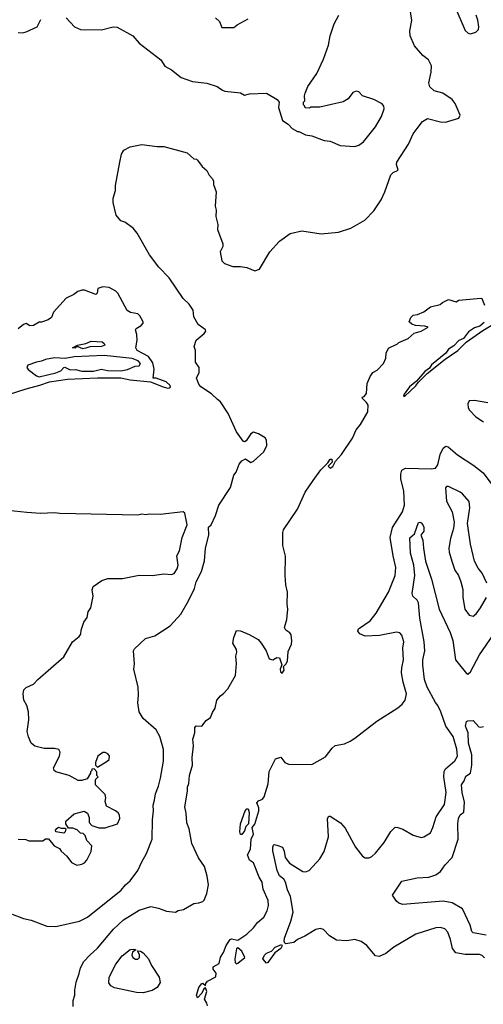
# Model space of a CAD drawing. Extents: x 1678759 to 1859541, y 384609 to 522867.
# Tile 390 of 466: x 1816576 to 1820144, y 441916 to 449490. Entities that reach past the tile are written whole.
import ezdxf

# ---------------------------------------------------------------- set-up
doc = ezdxf.new("R2010")
doc.units = 0

msp = doc.modelspace()

# ---------------------------------------------------------------- linework, layer by layer
at = {"layer": '0CON20XD'}
for points in [[(1816855, 442514.3), (1817035, 442554.3), (1817098, 442585), (1817355.8, 442795), (1817389.2, 442835), (1817425, 442865.8), (1817485.8, 442945), (1817515, 443011.2), (1817553, 443077), (1817594.3, 443185.7), (1817597.8, 443335), (1817606.1, 443405), (1817603, 443447), (1817614.5, 443485), (1817620, 443535), (1817644.6, 443595), (1817659.6, 443655), (1817682.9, 443785), (1817681.9, 443875), (1817674.5, 443904.5), (1817655.5, 443975.5), (1817625, 444028), (1817525, 444113.1), (1817495.6, 444165), (1817485.8, 444235.8), (1817491.4, 444295), (1817487.1, 444355), (1817454.3, 444495), (1817459.2, 444535), (1817450.8, 444635), (1817458.8, 444651.2), (1817545, 444730), (1817615, 444750.8), (1817733, 444827), (1817815, 444916.2), (1817875, 445018.8), (1817920.5, 445115), (1817933.3, 445165), (1817975.9, 445245), (1817997.4, 445327.4), (1818005.4, 445424.6), (1818032.5, 445525), (1818030, 445585), (1818048.8, 445605), (1818083, 445677), (1818107.5, 445755), (1818197.7, 445892.3), (1818224.6, 445985), (1818241.7, 446008.3), (1818265, 446070), (1818285, 446096.7), (1818315, 446112.5), (1818355, 446083.3), (1818375, 446093.3), (1818453.8, 446165), (1818478, 446215), (1818474.3, 446254.3), (1818464.2, 446274.2), (1818415, 446303.8), (1818375, 446316.2), (1818355, 446303.3), (1818319.5, 446250.5), (1818305, 446243.3), (1818295, 446246.7), (1818245, 446318.6), (1818180.8, 446460.8), (1818120.7, 446550.7), (1818097.5, 446567.5), (1818052, 446612), (1817969.4, 446665), (1817954, 446685), (1817937, 446733), (1817956.7, 446775), (1817957.5, 446815), (1817930, 446855), (1817930, 446945), (1817917.5, 446975), (1817934.2, 447025.8), (1817996.7, 447075), (1818008.8, 447095), (1818006.2, 447105), (1817950, 447145), (1817916.2, 447205), (1817910, 447255), (1817880.7, 447300.7), (1817833.8, 447345), (1817725, 447503.3), (1817647, 447587), (1817575, 447680), (1817478.8, 447848.8), (1817450, 447885), (1817385, 447932.5), (1817355, 447943.3), (1817319.2, 447985), (1817294.2, 448084.2), (1817294.3, 448115.7), (1817313.8, 448175), (1817312.5, 448215), (1817345.7, 448395), (1817360, 448455), (1817377.5, 448485), (1817425, 448511.2), (1817515, 448530), (1817634.2, 448514.2), (1817685, 448514), (1817865, 448466.2), (1817915, 448420), (1817937, 448417), (1817945, 448410), (1817980.7, 448360.7), (1818015, 448330), (1818033, 448293), (1818060, 448265), (1818067, 448247), (1818068.3, 448221.7), (1818087.5, 448165), (1818081.2, 448055), (1818088, 448025), (1818086, 447975), (1818100, 447915), (1818098.8, 447875), (1818138.8, 447765), (1818138.8, 447745), (1818118.8, 447705), (1818132.5, 447635), (1818152.5, 447615), (1818215, 447591.2), (1818275, 447591.2), (1818325, 447583.3), (1818385, 447557.5), (1818421.7, 447571.7), (1818502, 447705), (1818576.2, 447785), (1818657.5, 447845), (1818746.1, 447866.1), (1818895, 447842.5), (1819030, 447855), (1819125, 447886), (1819232.7, 447947.3), (1819300.3, 448019.7), (1819358.8, 448105), (1819386, 448165), (1819432.4, 448297.6), (1819450, 448315), (1819488.8, 448331.2), (1819475.8, 448375), (1819477.5, 448395), (1819568.3, 448531.7), (1819605, 448612.5), (1819635, 448653.3), (1819675, 448706.7), (1819715, 448730), (1819815, 448703.8), (1819851.7, 448701.7), (1819955, 448733.1), (1819966.5, 448755), (1819926.6, 448845), (1819904.6, 448875), (1819832.1, 448925), (1819765, 448943.7), (1819732.9, 448973), (1819725.5, 449005), (1819743.7, 449086.3), (1819743.9, 449135), (1819721.9, 449181.9), (1819679.7, 449215), (1819615, 449288.9), (1819580.5, 449365), (1819579.1, 449405), (1819593.1, 449483.1), (1819576.2, 449605)], [(1819155, 448513.6), (1819186.4, 448523.6), (1819220.9, 448549.1), (1819314.2, 448665), (1819359.2, 448745), (1819380, 448805), (1819377.5, 448825), (1819365, 448842.5), (1819302.5, 448875), (1819215, 448904.2), (1819185, 448934.5), (1819165, 448941.1), (1819139.7, 448930.3), (1819105, 448880), (1819065, 448858.8), (1818887, 448817), (1818815, 448817.5), (1818805, 448810), (1818771.7, 448811.7), (1818770, 448825), (1818760, 448835), (1818760, 448855), (1818770, 448865), (1818767.5, 448905), (1818772.5, 448925), (1818793.3, 448975), (1818862, 449075), (1818912.9, 449185), (1818952.5, 449295), (1818964.3, 449365), (1818995, 449456.7), (1819030.8, 449525)], [(1819925, 449590), (1820005, 449406), (1820026.1, 449386.1), (1820045, 449380.9), (1820085.8, 449394.2), (1820105.6, 449415), (1820110, 449435), (1820102, 449485), (1820088, 449525)], [(1816565, 449390), (1816595, 449387.5), (1816625, 449396.7), (1816710, 449435), (1816739.3, 449490.7)], [(1816932.5, 449505), (1816997.5, 449435), (1817045, 449413.8), (1817205, 449412), (1817295, 449433.8), (1817325, 449433.3), (1817445.8, 449365.8), (1817495, 449310), (1817661.7, 449181.7), (1817691.8, 449131.8), (1817743.8, 449105), (1817817.5, 449045), (1817905, 449013.8), (1818015, 449001.2), (1818095.9, 448975.9), (1818136.4, 448946.4), (1818155, 448940), (1818275, 448928), (1818305, 448910.4), (1818345, 448918.6), (1818475, 448923.8), (1818557.5, 448875), (1818572.5, 448855), (1818567.5, 448815), (1818597.5, 448715), (1818642.5, 448685), (1818673.3, 448653.3), (1818715, 448630), (1818725, 448630), (1818775, 448603.3), (1818825, 448597.5), (1818920.3, 448560.3), (1818965, 448555.6), (1819042.9, 448522.9), (1819155, 448513.6)], [(1818082.5, 449505), (1818112.5, 449475), (1818130.7, 449430.7), (1818225, 449430)], [(1818225, 449430), (1818249.3, 449450.7), (1818333, 449497)], [(1816425.8, 446585), (1816625, 446650), (1816731.9, 446678.1), (1816805, 446704.6), (1816945, 446724.7), (1817175, 446734.7), (1817355, 446735.2), (1817425, 446720.2), (1817583.3, 446703.3), (1817680.8, 446665), (1817715, 446655.4), (1817732.6, 446657.4), (1817737.3, 446665), (1817733.1, 446675), (1817704.4, 446705), (1817625, 446731.1), (1817602.7, 446732.7), (1817611.9, 446801.9), (1817599.8, 446849.8), (1817568.5, 446898.5), (1817481.2, 446945), (1817473.8, 446955), (1817470, 446965), (1817481.2, 447025), (1817478.3, 447068.3), (1817467.5, 447105), (1817473.3, 447115), (1817511.4, 447138.6), (1817526.7, 447155), (1817526.7, 447165), (1817500.7, 447210.7), (1817485, 447226.7), (1817428.3, 447238.3), (1817403.6, 447253.6), (1817332.5, 447385), (1817315, 447402.5), (1817265, 447428.8), (1817215, 447433.8), (1817177, 447423), (1817172.5, 447385), (1817163, 447377), (1817075, 447408.8), (1817055, 447408.8), (1817022.3, 447397.7), (1816993.6, 447376.4), (1816933.6, 447346.4), (1816835, 447240), (1816820, 447200), (1816795, 447180), (1816745, 447162.5), (1816725, 447162.5), (1816681.7, 447138.3), (1816655, 447133.8), (1816625, 447152.5), (1816605, 447143.8), (1816565, 447111.4)], [(1818435, 444692.5), (1818473.3, 444635), (1818495, 444572.5), (1818525, 444566.7), (1818555, 444582.5), (1818575, 444580), (1818593.3, 444526.7), (1818580, 444495), (1818584.2, 444474.2), (1818595, 444462.5), (1818611.4, 444485), (1818606.2, 444515), (1818625, 444532.2), (1818636.9, 444555), (1818641.4, 444628.6), (1818667.2, 444685), (1818671.1, 444711.1), (1818665, 444757.5), (1818655, 444772.5), (1818625, 444792.5), (1818613.3, 444815), (1818631.2, 444875), (1818639.4, 444955), (1818633.3, 444995), (1818635.7, 445085), (1818623.2, 445143.2), (1818619.4, 445215), (1818622.7, 445362.7), (1818600, 445445), (1818600, 445545), (1818606.7, 445565), (1818715, 445723.3), (1818772.9, 445855), (1818834.4, 445945.6), (1818892.7, 446027.3), (1818948.3, 446081.7), (1818965, 446110), (1818978.3, 446108.3), (1818980, 446085), (1818950, 446055), (1818965, 446040), (1818985, 446052.5), (1819007.5, 446092.5), (1819053.3, 446145), (1819138.3, 446271.7), (1819165.8, 446334.2), (1819198, 446375), (1819255, 446472.5), (1819257.5, 446525), (1819245.9, 446545.9), (1819213.3, 446575), (1819212.5, 446585), (1819227.7, 446592.3), (1819244, 446615), (1819249.7, 446690.3), (1819273.8, 446745), (1819294.3, 446775.7), (1819327.5, 446795), (1819376.1, 446843.9), (1819393.3, 446885), (1819396.7, 446925), (1819415, 446962.5), (1819483.6, 446996.4), (1819495, 447007.5), (1819565, 447037.5), (1819611.7, 447078.3), (1819665, 447093.8), (1819720, 447125), (1819695, 447132.5), (1819623, 447137), (1819595, 447146.7), (1819572.5, 447165), (1819585, 447200), (1819603, 447217), (1819637, 447223), (1819685, 447242.5), (1819738.3, 447281.7), (1819811.7, 447298.3), (1819830, 447315), (1819875, 447336.7), (1819935, 447320), (1819955, 447332.5), (1820125, 447348.8), (1820132.5, 447345), (1820152.5, 447295)], [(1820149.5, 447160.5), (1820117.2, 447132.8), (1820075, 447118.8), (1820031, 447089), (1819991.6, 447038.4), (1819955, 447022.1), (1819918.1, 446981.9), (1819876.7, 446955), (1819856.7, 446923.3), (1819745.6, 446835), (1819729.9, 446810.1), (1819695, 446783.1), (1819630, 446710), (1819575, 446665.6), (1819535, 446610), (1819530, 446595), (1819540, 446595), (1819625, 446673.8), (1819641.8, 446698.2), (1819712.2, 446767.7), (1819851, 446879), (1819949.1, 446945), (1820011.3, 447008.7), (1820140.7, 447099.3), (1820203.2, 447136.8)], [(1817063, 446957), (1817025, 446974.3), (1817007.5, 446972.5), (1817004.2, 446964.2), (1816982.5, 446965), (1817020, 446985), (1817085, 447000), (1817125, 447016.2), (1817211.7, 447011.7), (1817225, 447000), (1817230, 446985), (1817205, 446976.2), (1817115, 446972.1), (1817085, 446963.4), (1817063, 446957)], [(1816725, 446743.4), (1816855, 446772.1), (1816891.6, 446788.4), (1816915, 446814.2), (1816924.3, 446815.7), (1816965, 446796.4), (1817005, 446799.7), (1817055, 446787), (1817144.6, 446785.4), (1817205, 446802.6), (1817251.6, 446791.6), (1817355, 446789.8), (1817405, 446799.6), (1817465, 446825.5), (1817495, 446827.1), (1817505.5, 446845), (1817488.5, 446865), (1817442.7, 446882.7), (1817225, 446905.8), (1816995, 446897.6), (1816925, 446882.9), (1816845, 446888.8), (1816775, 446876.8), (1816745, 446863.6), (1816706.3, 446856.3), (1816638.2, 446831.8), (1816629.7, 446815), (1816640, 446800), (1816705, 446748.9), (1816725, 446743.4)], [(1820178.3, 446541.7), (1820075, 446560), (1820035, 446556.7), (1820024, 446535), (1820027.5, 446505), (1820037.5, 446485), (1820087.5, 446435), (1820145, 446396.7)], [(1818021.1, 441905), (1818017.3, 441925), (1817999.1, 441955), (1818017.1, 442015), (1818005, 442042.5), (1817993.8, 442035), (1817977.3, 442002.7), (1817945, 441966.7), (1817936, 441985), (1817955, 442045.7), (1817975, 442073.3), (1817985, 442077.5), (1818005, 442060), (1818007.5, 442075), (1818022.5, 442095), (1818085, 442126), (1818088.2, 442155), (1818065.5, 442185), (1818065.5, 442205), (1818110.9, 442229.1), (1818120.4, 442279.6), (1818145.2, 442314.8), (1818165, 442367.5), (1818195, 442414.2), (1818205, 442420), (1818255, 442409.2), (1818325, 442454.3), (1818375.8, 442505), (1818405.8, 442545), (1818453.7, 442586.3), (1818481.4, 442635), (1818490, 442675), (1818488.6, 442715), (1818450.4, 442800.4), (1818442.2, 442855), (1818418.1, 442895), (1818375, 443003.3), (1818344.6, 443024.6), (1818329.5, 443065), (1818351.4, 443108.6), (1818357.8, 443185), (1818374.8, 443225), (1818364.5, 443275), (1818385, 443302.5), (1818415.3, 443405), (1818416.1, 443426.1), (1818400.8, 443465), (1818415, 443481.4), (1818445.3, 443494.7), (1818458, 443512), (1818488.1, 443611.9), (1818494.6, 443705.4), (1818545, 443802.9), (1818585, 443816.7), (1818615.8, 443775.8), (1818645, 443762.5), (1818825, 443761.2), (1818930.5, 443819.5), (1818980, 443885), (1819003.9, 443906.1), (1819075, 443918.8), (1819119.7, 443940.3), (1819155, 443962), (1819323.3, 444095), (1819485, 444196), (1819518.8, 444225), (1819542, 444255), (1819552.9, 444305), (1819527.1, 444395), (1819514.5, 444465), (1819516.2, 444505), (1819529.5, 444565), (1819524.5, 444655), (1819532.2, 444705), (1819516.5, 444756.5), (1819502.7, 444772.7), (1819475, 444778.6), (1819345, 444752.2), (1819235, 444748.6), (1819192.5, 444765), (1819177.5, 444785), (1819182.5, 444805), (1819272, 444865), (1819318.6, 444925), (1819415.5, 445085), (1819466.7, 445213.3), (1819471.8, 445275), (1819449.6, 445365), (1819427, 445507), (1819445.9, 445584.1), (1819521.2, 445705), (1819538.4, 445755), (1819532.5, 445865), (1819509.5, 445955), (1819508.6, 445995), (1819518, 446025), (1819545, 446039.2), (1819745, 446034.4), (1819775, 446039.2), (1819794.4, 446065), (1819811.4, 446145), (1819835.9, 446194.1), (1819855, 446210), (1819873.6, 446203.6), (1819945, 446142.9), (1820071.7, 446061.7), (1820143.7, 446003.7), (1820283.2, 445813.2)], [(1820171.5, 445155), (1820135, 445232), (1820105, 445270.8), (1820075.6, 445325), (1820045.4, 445455.4), (1820022.2, 445615), (1820040.9, 445735), (1820035, 445784), (1819985, 445843.3), (1819965, 445856.5), (1819875, 445900), (1819861.7, 445898.3), (1819852.5, 445887.5), (1819860.5, 445785), (1819903, 445703), (1819919.2, 445625), (1819915.7, 445575), (1819891.8, 445498.2), (1819879.4, 445425), (1819880, 445395), (1819901.5, 445325), (1819925.7, 445255), (1819951.9, 445215), (1819971.9, 445165), (1819986.1, 445106.1), (1819986.4, 445045), (1820001.2, 444955), (1820035, 444910), (1820065, 444901.2)], [(1817015, 442986.7), (1817055, 442993.3), (1817075, 443003.3), (1817093.3, 443025), (1817125, 443090), (1817130, 443135), (1817092.5, 443175), (1817080, 443215), (1817065, 443230), (1817043, 443233), (1817017, 443257), (1816985, 443270), (1816951.7, 443271.7), (1816930, 443305), (1816930, 443325), (1816995, 443380), (1817071.7, 443401.7), (1817097.5, 443385), (1817111.7, 443351.7), (1817110, 443315), (1817131.7, 443291.7), (1817185, 443272.5), (1817235, 443272.5), (1817327.5, 443305), (1817346.7, 443345), (1817345, 443370), (1817335, 443387.5), (1817313.6, 443403.6), (1817245, 443440), (1817232.5, 443475), (1817240, 443505), (1817235, 443530), (1817160, 443605), (1817160, 443645), (1817180, 443665), (1817170, 443675), (1817170, 443705), (1817148.3, 443728.3), (1817130, 443725), (1817130, 443715), (1817120, 443705), (1817120, 443695), (1817095, 443650), (1817055, 443637.5), (1817025, 443637.5), (1816955.8, 443675.8), (1816853.9, 443703.9), (1816842.5, 443715), (1816836.7, 443735), (1816881.2, 443825), (1816886.7, 443855), (1816877.5, 443875), (1816843.6, 443883.6), (1816765, 443882.5), (1816691.7, 443901.7), (1816664, 443925), (1816643.6, 443973.6), (1816634.5, 444015.5), (1816645.5, 444104.5), (1816644.5, 444165), (1816630.6, 444215), (1816607.5, 444255), (1816602.5, 444305), (1816608.8, 444335), (1816625, 444353.8), (1816682.3, 444377.7), (1816715.8, 444414.2), (1816915, 444588.8), (1816983.3, 444705), (1817032.5, 444745), (1817046.1, 444763.9), (1817050, 444795), (1817070, 444855), (1817095, 444890), (1817103.3, 444935), (1817122.5, 444965), (1817142.5, 445055), (1817132.5, 445105), (1817140.7, 445129.3), (1817207.5, 445175), (1817255, 445190.6), (1817367.7, 445192.3), (1817495.8, 445215.8), (1817595, 445214.2), (1817685.9, 445225.9), (1817745, 445222), (1817765, 445228.8), (1817788.9, 445265), (1817795.7, 445295), (1817784.5, 445365), (1817806.1, 445405), (1817825.6, 445505.6), (1817864.5, 445605), (1817848.1, 445695), (1817835, 445704.4), (1817655.8, 445684.2), (1817575, 445685.9), (1817545, 445680), (1817515, 445685.9), (1817485, 445678.2), (1816885, 445691.1), (1816845, 445697.3), (1816735, 445691.8), (1816631.5, 445698.5), (1816485, 445713.9)], [(1818679.5, 442625), (1818659.1, 442745), (1818636.7, 442796.7), (1818622.7, 442855), (1818608.2, 442878.2), (1818574.6, 442905), (1818558, 442945), (1818523.2, 443096.8), (1818522.9, 443125), (1818530.3, 443139.7), (1818535, 443143.8), (1818555, 443140), (1818598, 443125), (1818612.2, 443095), (1818619.6, 443045), (1818652.2, 443002.2), (1818755, 442937.1), (1818775, 442934.4), (1818803.8, 442945), (1818886.7, 443035), (1818918.9, 443091.1), (1818952.7, 443205), (1818944.1, 443345.9), (1818955, 443362.5), (1818965, 443363.3), (1819045, 443311.2), (1819081.3, 443271.3), (1819160.8, 443125), (1819214.5, 443054.5), (1819235, 443042.9), (1819265, 443042.9), (1819286.9, 443053.1), (1819315, 443078), (1819380.3, 443159.7), (1819432.5, 443245), (1819465, 443277.5), (1819487, 443277), (1819525, 443262.5), (1819605, 443217.5), (1819665, 443200), (1819685, 443203.3), (1819736.2, 443235), (1819756, 443275), (1819782.1, 443357.9), (1819845, 443452.5), (1819857.1, 443545), (1819839.3, 443665), (1819843.5, 443706.5), (1819853.4, 443726.6), (1819925, 443788.1), (1819946.1, 443825), (1819939.4, 443879.4), (1819912.7, 443975), (1819855.6, 444055), (1819816.5, 444165), (1819794.1, 444214.1), (1819776.2, 444236.2), (1819712, 444355), (1819691.1, 444415), (1819677.5, 444525), (1819679.6, 444565), (1819694.6, 444634.6), (1819688.9, 444705), (1819654.2, 444885), (1819644.5, 445005), (1819634.4, 445025), (1819602.5, 445055), (1819597.1, 445075), (1819618.1, 445215), (1819610, 445295), (1819584, 445385), (1819578.9, 445505), (1819615.4, 445535), (1819645, 445621.2), (1819655, 445624), (1819665, 445618.6), (1819679.2, 445605), (1819685.6, 445585), (1819685.5, 445555), (1819663.3, 445525), (1819678.9, 445485), (1819684.5, 445425.5), (1819698.2, 445325), (1819744.4, 445185), (1819803.8, 444955), (1819888.9, 444775), (1819908.9, 444715), (1819929.4, 444565), (1820015, 444460.8), (1820025, 444456.2), (1820045, 444473.3), (1820114.4, 444605), (1820278.7, 444841.3)], [(1820065, 444901.2), (1820089.7, 444920.3), (1820122.9, 444965), (1820167.8, 445045)], [(1816987.7, 441897.7), (1816987.5, 441945), (1817001.4, 441985), (1816999.4, 442025), (1817009.4, 442085), (1817032.7, 442152.7), (1817043.4, 442196.6), (1817070.8, 442245), (1817115, 442294.2), (1817175, 442347.5), (1817297.1, 442495), (1817375.8, 442565), (1817495, 442640), (1817585, 442668), (1817645, 442656.2), (1817705, 442631.2), (1817775, 442623.3), (1817795, 442636.7), (1817835.9, 442644.1), (1817915, 442690), (1817955, 442696.7), (1817985, 442706.7), (1817995, 442716.7), (1818015, 442767.5), (1818028.6, 442835), (1818017.7, 442902.3), (1817998, 442975), (1817952.6, 443042.6), (1817901.9, 443151.9), (1817879.2, 443265), (1817862, 443312), (1817857, 443387), (1817845.8, 443435), (1817868, 443555), (1817868, 443585), (1817878.8, 443615), (1817881.9, 443675), (1817905.6, 443755), (1817904.4, 443815), (1817914.2, 443905), (1817908.6, 443955), (1817924, 444005), (1817924, 444046), (1817935, 444057.5), (1817977.5, 444055), (1818010.7, 444099.3), (1818045, 444122.5), (1818059.3, 444160.7), (1818081.2, 444195), (1818093.3, 444255), (1818120.5, 444289.5), (1818145, 444306.7), (1818176.8, 444343.2), (1818235.6, 444444.4), (1818243.9, 444536.1), (1818238.8, 444595), (1818248, 444625), (1818243.8, 444645), (1818216.7, 444695), (1818223, 444737), (1818245, 444790), (1818275, 444787.5), (1818340.7, 444760.7), (1818410.7, 444720.7), (1818435, 444692.5)], [(1820165, 442446.9), (1820065.4, 442465.4), (1820055, 442476.7), (1820043.5, 442525), (1819985, 442649.1), (1819905, 442697.3), (1819835, 442709.6), (1819524.3, 442684.3), (1819495, 442692.5), (1819475, 442708.6), (1819446, 442755), (1819517.8, 442862.2), (1819635, 442887.5), (1819725, 442894.4), (1819779.1, 442910.9), (1819815, 442938), (1819851.5, 442988.5), (1819904, 443045), (1819951.5, 443185), (1819947.3, 443305), (1819953.8, 443343.8), (1819965, 443372.9), (1819992.9, 443395), (1819999.3, 443470.7), (1819980, 443545), (1819975.9, 443604.1), (1819996.5, 443635), (1820010, 443670), (1820046.4, 443693.6), (1820055.5, 443755), (1820055.8, 443835), (1820030.3, 443925), (1820026.4, 444005), (1820006.5, 444055), (1820015, 444090), (1820025, 444097.5), (1820065, 444098.8), (1820110.7, 444050.7), (1820125, 444047.1), (1820145, 444052.5)], [(1817175, 443740), (1817250, 443785), (1817265, 443800), (1817267, 443827), (1817253, 443843), (1817235, 443852.5), (1817215, 443852.5), (1817177.5, 443825), (1817160, 443775), (1817160, 443755), (1817175, 443740)], [(1818285, 443221.2), (1818275, 443222.5), (1818271.3, 443241.3), (1818274.7, 443305), (1818311.8, 443405), (1818325, 443420), (1818335, 443420), (1818342, 443392), (1818337.1, 443305), (1818317.5, 443282.5), (1818305, 443250), (1818285, 443221.2)], [(1816915, 443232.5), (1816853, 443243), (1816852.5, 443255), (1816860.7, 443269.3), (1816875, 443277.5), (1816895, 443270), (1816925, 443270), (1816930, 443265), (1816927, 443243), (1816915, 443232.5)], [(1816565, 443186.2), (1816623, 443183), (1816647, 443173), (1816755, 443172.5), (1816775, 443187.5), (1816798.3, 443188.3), (1816840, 443135), (1816883, 443113), (1816895, 443092.5), (1816937.5, 443055), (1816975, 443006.7), (1817015, 442986.7)], [(1820152.7, 442272.7), (1820135, 442292.2), (1820115, 442298.5), (1820005, 442299.1), (1819932, 442312), (1819908, 442345), (1819891.9, 442415), (1819871.1, 442471.1), (1819846.6, 442496.6), (1819815, 442507.8), (1819777.5, 442505), (1819624.4, 442455.6), (1819454.5, 442355.5), (1819395, 442306.2), (1819343.6, 442283.6), (1819315, 442287.5), (1819247.6, 442367.6), (1819205, 442398), (1819155, 442413.3), (1819093.9, 442403.9), (1819015, 442410), (1818961.2, 442441.2), (1818915, 442491.2), (1818889.5, 442499.5), (1818855, 442490), (1818771.1, 442438.9), (1818715, 442413.1), (1818685, 442390.5), (1818625, 442380), (1818615.9, 442385.9), (1818610.8, 442400.8), (1818613.1, 442425), (1818662.1, 442555), (1818679.5, 442625)], [(1816518.3, 442608.3), (1816605, 442575.8), (1816665, 442562), (1816785, 442518), (1816855, 442514.3)], [(1817525, 442004), (1817475, 442007.1), (1817305, 442042), (1817277.3, 442057.3), (1817261.7, 442081.7), (1817265.6, 442125), (1817315.7, 442225), (1817365, 442288), (1817426.4, 442336.4), (1817455, 442340), (1817470, 442335), (1817445, 442317.5), (1817438.5, 442295), (1817445.6, 442275), (1817466.4, 442263.6), (1817485, 442261.8), (1817497.5, 442275), (1817497.9, 442297.9), (1817482.5, 442327.5), (1817505, 442323.8), (1817525, 442311.2), (1817566, 442265), (1817590, 442215), (1817648.8, 442125), (1817656.1, 442083.9), (1817633.3, 442045), (1817595, 442020.8), (1817525, 442004)], [(1818245, 442228), (1818255, 442231.4), (1818308, 442275), (1818286, 442325), (1818255, 442348.9), (1818245, 442343.3), (1818231.1, 442265), (1818235, 442236.7), (1818245, 442228)], [(1818475, 442232.9), (1818446, 442265), (1818458.8, 442295), (1818475, 442309.2), (1818514.4, 442325.6), (1818542.5, 442355), (1818590, 442375), (1818596.7, 442365), (1818586.7, 442345), (1818538.3, 442311.7), (1818485, 442236.2), (1818475, 442232.9)]]:
    msp.add_lwpolyline(points, dxfattribs=at)

doc.saveas('drawing.dxf')
